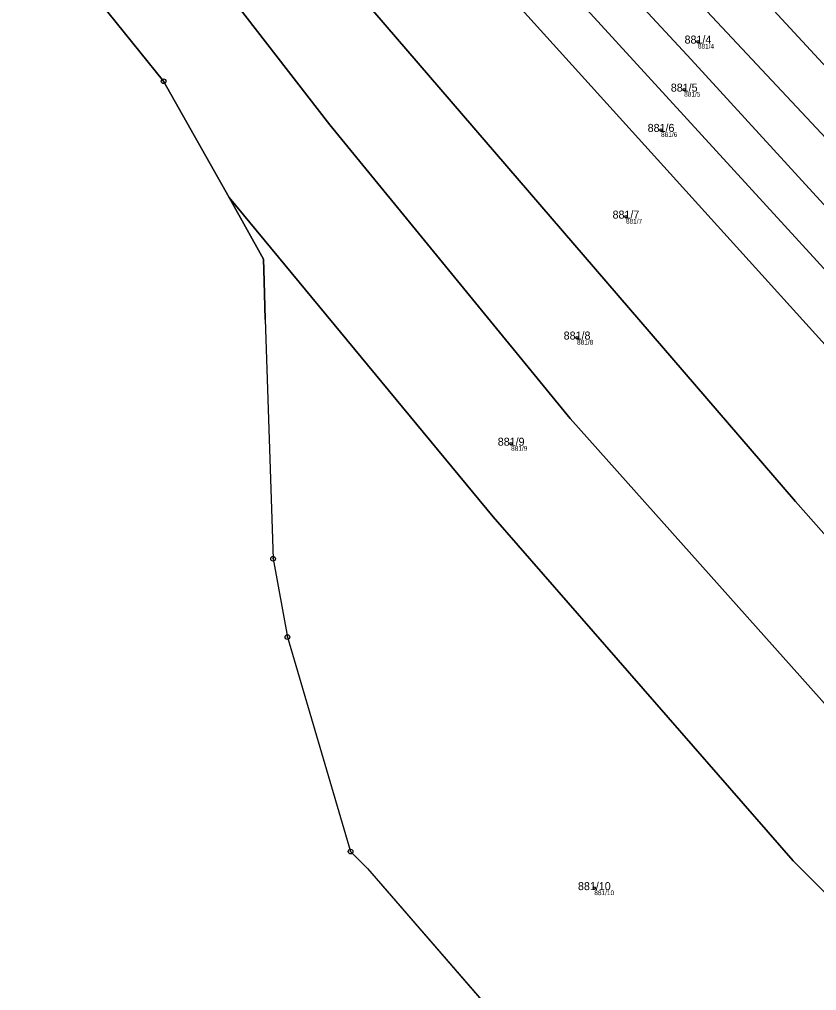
# Model space of a CAD drawing. Extents: x -603967 to -594699, y -1179315 to -1165625.
# Drawn here: x -597823.6 to -597654.1, y -1171655.7 to -1171449.4 of the extents above; entities that cross this region are included whole.
import ezdxf

# ---------------------------------------------------------------- set-up
doc = ezdxf.new("R2010")
doc.units = 0
for name, color, linetype in [('Definiční body', 7, 'Continuous'), ('Hranice parcel', 7, 'Continuous'), ('Parcelní čísla', 7, 'Continuous'), ('Polygon ku', 7, 'Continuous'), ('Polygon parcely', 7, 'Continuous'), ('Značky bodu BP', 7, 'Continuous')]:
    doc.layers.add(name, color=color, linetype=linetype)

msp = doc.modelspace()

# ---------------------------------------------------------------- linework, layer by layer
at = {"layer": 'Definiční body'}
for centre in [(-597679.37, -1171454.11994), (-597682.29, -1171464.31994), (-597687.21, -1171472.87994), (-597694.67, -1171491.28994), (-597705.06, -1171516.97994), (-597719.07, -1171539.52994), (-597701.39, -1171633.90994)]:
    msp.add_circle(centre, 0.25, dxfattribs=at)
at = {"layer": 'Hranice parcel'}
for p, q in [((-597771.69, -1171500.31), (-597779.02, -1171487.27)), ((-597771.56, -1171505.01), (-597771.69, -1171500.31)), ((-597771.34, -1171513.17), (-597771.56, -1171505.01)), ((-597771.34, -1171513.17), (-597769.66, -1171563.96)), ((-597769.66, -1171563.96), (-597766.61, -1171580.59)), ((-597766.61, -1171580.59), (-597753.18, -1171626.14)), ((-597753.18, -1171626.14), (-597749.58, -1171629.77)), ((-597749.58, -1171629.77), (-597671.18, -1171720.11))]:
    msp.add_line(p, q, dxfattribs=at)
for points in [[(-597557.85, -1171562.02), (-597628.52, -1171485.03), (-597675.4, -1171434.3), (-597721.26, -1171385.23), (-597762.22, -1171345.08), (-597817.7, -1171293.77)], [(-597823.57, -1171301.41), (-597729.77, -1171391.38), (-597678.47, -1171446.61), (-597562.3, -1171570.48)], [(-597820.81, -1171313.44), (-597733.25, -1171401.44), (-597680.8, -1171457.94), (-597637.47, -1171505.28), (-597595.8, -1171550.59), (-597567.3, -1171579.99)], [(-597818.75, -1171330.98), (-597742.73, -1171403.86), (-597572.35, -1171589.98)], [(-597817.68, -1171343.88), (-597749.06, -1171411.56), (-597577.82, -1171600.83)], [(-597819.64, -1171370.92), (-597769.47, -1171423.02), (-597658.64, -1171551.81), (-597591.37, -1171627.68)], [(-597802.48, -1171413.85), (-597757.62, -1171471.81), (-597706.49, -1171534.2), (-597647.14, -1171600.65), (-597602.65, -1171648.52)], [(-597779.02, -1171487.27), (-597792.92, -1171462.55), (-597808.07, -1171443.77)], [(-597779.02, -1171487.27), (-597722.89, -1171555.05), (-597659.13, -1171628.13), (-597617.24, -1171670.18)]]:
    msp.add_lwpolyline(points, dxfattribs=at)
at = {"layer": 'Polygon ku'}
msp.add_lwpolyline([(-597808.07, -1171443.77), (-597792.92, -1171462.55), (-597779.02, -1171487.27), (-597771.69, -1171500.31), (-597771.56, -1171505.01), (-597771.34, -1171513.17), (-597769.66, -1171563.96), (-597766.61, -1171580.59), (-597753.18, -1171626.14), (-597749.58, -1171629.77), (-597671.18, -1171720.11)], dxfattribs=at)
at = {"layer": 'Polygon parcely'}
for points in [[(-597675.4, -1171434.3), (-597721.26, -1171385.23), (-597762.22, -1171345.08), (-597817.7, -1171293.77), (-597823.57, -1171301.41), (-597729.77, -1171391.38), (-597678.47, -1171446.61), (-597562.3, -1171570.48), (-597557.85, -1171562.02), (-597628.52, -1171485.03)], [(-597553.17, -1171552.83), (-597611.02, -1171490.2), (-597718.71, -1171373.87), (-597804.91, -1171293.86), (-597808.81, -1171298.6), (-597817.7, -1171293.77), (-597762.22, -1171345.08), (-597721.26, -1171385.23), (-597675.4, -1171434.3), (-597628.52, -1171485.03), (-597557.85, -1171562.02)], [(-597733.25, -1171401.44), (-597680.8, -1171457.94), (-597637.47, -1171505.28), (-597595.8, -1171550.59), (-597567.3, -1171579.99), (-597562.3, -1171570.48), (-597678.47, -1171446.61), (-597729.77, -1171391.38), (-597823.57, -1171301.41), (-597820.81, -1171313.44)], [(-597572.35, -1171589.98), (-597567.48, -1171580.33), (-597567.3, -1171579.99), (-597595.8, -1171550.59), (-597637.47, -1171505.28), (-597680.8, -1171457.94), (-597733.25, -1171401.44), (-597820.81, -1171313.44), (-597818.75, -1171330.98), (-597742.73, -1171403.86)], [(-597577.82, -1171600.83), (-597572.35, -1171589.98), (-597742.73, -1171403.86), (-597818.75, -1171330.98), (-597817.68, -1171343.88), (-597749.06, -1171411.56)], [(-597658.64, -1171551.81), (-597591.37, -1171627.68), (-597577.82, -1171600.83), (-597749.06, -1171411.56), (-597817.68, -1171343.88), (-597817.37, -1171347.73), (-597818.89, -1171368.72), (-597819.64, -1171370.92), (-597769.47, -1171423.02)], [(-597757.62, -1171471.81), (-597706.49, -1171534.2), (-597647.14, -1171600.65), (-597602.65, -1171648.52), (-597592.49, -1171629.9), (-597591.37, -1171627.68), (-597658.64, -1171551.81), (-597769.47, -1171423.02), (-597819.64, -1171370.92), (-597822.79, -1171383.42), (-597816.57, -1171396.12), (-597802.48, -1171413.85)], [(-597659.13, -1171628.13), (-597617.24, -1171670.18), (-597609.69, -1171661.43), (-597602.65, -1171648.52), (-597647.14, -1171600.65), (-597706.49, -1171534.2), (-597757.62, -1171471.81), (-597802.48, -1171413.85), (-597812.88, -1171430.93), (-597808.07, -1171443.77), (-597792.92, -1171462.55), (-597779.02, -1171487.27), (-597722.89, -1171555.05)], [(-597766.61, -1171580.59), (-597753.18, -1171626.14), (-597749.58, -1171629.77), (-597671.18, -1171720.11), (-597669.68, -1171718.84), (-597632.53, -1171687.91), (-597617.24, -1171670.18), (-597659.13, -1171628.13), (-597722.89, -1171555.05), (-597779.02, -1171487.27), (-597771.69, -1171500.31), (-597771.56, -1171505.01), (-597771.34, -1171513.17), (-597769.66, -1171563.96)]]:
    msp.add_lwpolyline(points, close=True, dxfattribs=at)
at = {"layer": 'Značky bodu BP'}
for centre, radius in [((-597792.92, -1171462.54988), 0.5), ((-597792.92, -1171462.54988), 0.0303), ((-597769.66, -1171563.95988), 0.5), ((-597769.66, -1171563.95988), 0.0303), ((-597766.61, -1171580.58988), 0.5), ((-597766.61, -1171580.58988), 0.0303), ((-597753.18, -1171626.13988), 0.5), ((-597753.18, -1171626.13988), 0.0303)]:
    msp.add_circle(centre, radius, dxfattribs=at)

# ---------------------------------------------------------------- texts
at = {"layer": 'Definiční body'}
for s, p in [('881/4', (-597679.37, -1171455.609)), ('881/5', (-597682.29, -1171465.809)), ('881/6', (-597687.21, -1171474.369)), ('881/7', (-597694.67, -1171492.779)), ('881/8', (-597705.06, -1171518.469)), ('881/9', (-597719.07, -1171541.019)), ('881/10', (-597701.39, -1171635.399))]:
    msp.add_text(s, height=0.999996, dxfattribs=at).set_placement(p)
at = {"layer": 'Parcelní čísla'}
for s, p in [('881/4', (-597682.206, -1171454.545)), ('881/5', (-597685.126, -1171464.745)), ('881/6', (-597690.046, -1171473.305)), ('881/7', (-597697.506, -1171491.715)), ('881/8', (-597707.896, -1171517.405)), ('881/9', (-597721.906, -1171539.955)), ('881/10', (-597704.856, -1171634.335))]:
    msp.add_text(s, height=1.699998, dxfattribs=at).set_placement(p)

doc.saveas('drawing.dxf')
